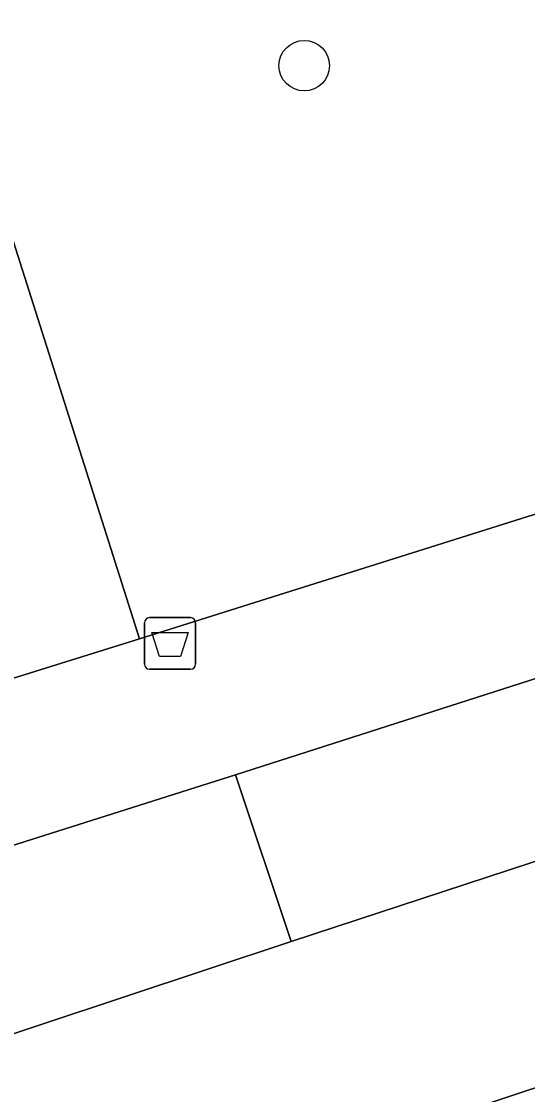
# Model space of a CAD drawing. Extents: x 161087 to 161926, y 382572 to 383873.
# Drawn here: x 161600.37 to 161610.16, y 382781.29 to 382802.06 of the extents above; entities that cross this region are included whole.
import ezdxf

# ---------------------------------------------------------------- set-up
doc = ezdxf.new("R2010")
doc.units = 0
for name, color, linetype in [('IMGEO_Afvalbak', 7, 'Continuous'), ('IMGEO_Berm_groen', 7, 'Continuous'), ('IMGEO_Boom', 7, 'Continuous'), ('IMGEO_Fietspad_gesloten', 7, 'Continuous'), ('IMGEO_Groenvoorziening', 7, 'Continuous'), ('IMGEO_Voetpad_halfverhard', 7, 'Continuous'), ('IMGEO_Voetpad_open', 7, 'Continuous')]:
    doc.layers.add(name, color=color, linetype=linetype)

msp = doc.modelspace()

# ---------------------------------------------------------------- linework, layer by layer
at = {"layer": 'IMGEO_Afvalbak'}
for p, q in [((161602.747, 382789.625), (161602.747, 382790.425)), ((161602.747, 382790.425), (161602.747, 382789.625)), ((161602.847, 382790.525), (161603.637, 382790.525)), ((161603.637, 382790.525), (161602.847, 382790.525)), ((161603.737, 382790.425), (161603.737, 382789.625)), ((161603.737, 382789.625), (161603.737, 382790.425)), ((161603.637, 382789.525), (161602.847, 382789.525)), ((161602.847, 382789.525), (161603.637, 382789.525))]:
    msp.add_line(p, q, dxfattribs=at)
msp.add_lwpolyline([(161602.89, 382790.239), (161603.594, 382790.239), (161603.445, 382789.769), (161603.039, 382789.769), (161602.89, 382790.239)], dxfattribs=at)
for centre, start, end in [((161602.847, 382790.425), 90, 180), ((161602.847, 382790.425), 90, 180), ((161603.637, 382790.425), 0, 90), ((161603.637, 382790.425), 360, 90), ((161602.847, 382789.625), 180, 270), ((161602.847, 382789.625), 180, 270), ((161603.637, 382789.625), 270, 0), ((161603.637, 382789.625), 270, 0)]:
    msp.add_arc(centre, 0.1, start, end, dxfattribs=at)
at = {"layer": 'IMGEO_Berm_groen'}
for points in [[(161627.936, 382791.59), (161626.99, 382794.693), (161604.511, 382787.48), (161605.586, 382784.256)], [(161621.173, 382782.476), (161620.39, 382784.782), (161606.867, 382780.274), (161607.628, 382778.007), (161614.505, 382780.286)]]:
    msp.add_lwpolyline(points, close=True, dxfattribs=at)
at = {"layer": 'IMGEO_Boom'}
msp.add_circle((161605.839, 382801.208), 0.489, dxfattribs=at)
at = {"layer": 'IMGEO_Fietspad_gesloten'}
for points in [[(161590.845, 382774.955), (161600.424, 382778.175), (161606.867, 382780.274), (161620.39, 382784.782), (161636.138, 382789.999), (161645.193, 382792.972), (161647.376, 382793.71), (161647.995, 382793.914), (161673.571, 382802.349), (161674.047, 382802.506), (161679.239, 382804.225), (161681.775, 382805.065), (161703.785, 382812.521), (161709.459, 382814.438)], [(161687.036, 382811.115), (161680.653, 382809.049), (161672.813, 382806.414), (161669.12, 382805.198), (161646.117, 382797.624), (161643.598, 382796.789), (161643.487, 382796.752), (161637.587, 382794.797), (161636.587, 382794.458), (161636.5, 382794.429), (161633.539, 382793.428), (161627.936, 382791.59), (161605.586, 382784.256), (161599.127, 382782.114), (161588.363, 382778.462)]]:
    msp.add_lwpolyline(points, dxfattribs=at)
at = {"layer": 'IMGEO_Groenvoorziening'}
msp.add_lwpolyline([(161630.959, 382813.948), (161619.847, 382810.367), (161607.431, 382816.867), (161599.177, 382801.028), (161602.65, 382790.116), (161610.64, 382792.633)], dxfattribs=at)
at = {"layer": 'IMGEO_Voetpad_halfverhard'}
msp.add_lwpolyline([(161604.511, 382787.48), (161598.032, 382785.429), (161599.073, 382782.27), (161599.127, 382782.114), (161605.586, 382784.256)], close=True, dxfattribs=at)
at = {"layer": 'IMGEO_Voetpad_open'}
for points in [[(161579.839, 382806.277), (161594.661, 382798.561), (161596.776, 382788.886), (161596.977, 382788.345), (161602.65, 382790.116), (161599.177, 382801.028), (161607.431, 382816.867), (161604.916, 382818.184), (161598.146, 382805.236), (161562.444, 382823.775), (161558.996, 382817.102), (161573.582, 382809.546)], [(161590.147, 382782.887), (161598.032, 382785.429), (161604.511, 382787.48), (161626.99, 382794.693), (161632.6, 382796.493), (161635.563, 382797.45)], [(161610.64, 382792.633), (161602.65, 382790.116), (161596.977, 382788.345), (161583.014, 382782.834), (161574.769, 382778.181), (161568.83, 382774.3), (161563.156, 382770.605)]]:
    msp.add_lwpolyline(points, dxfattribs=at)

doc.saveas('drawing.dxf')
